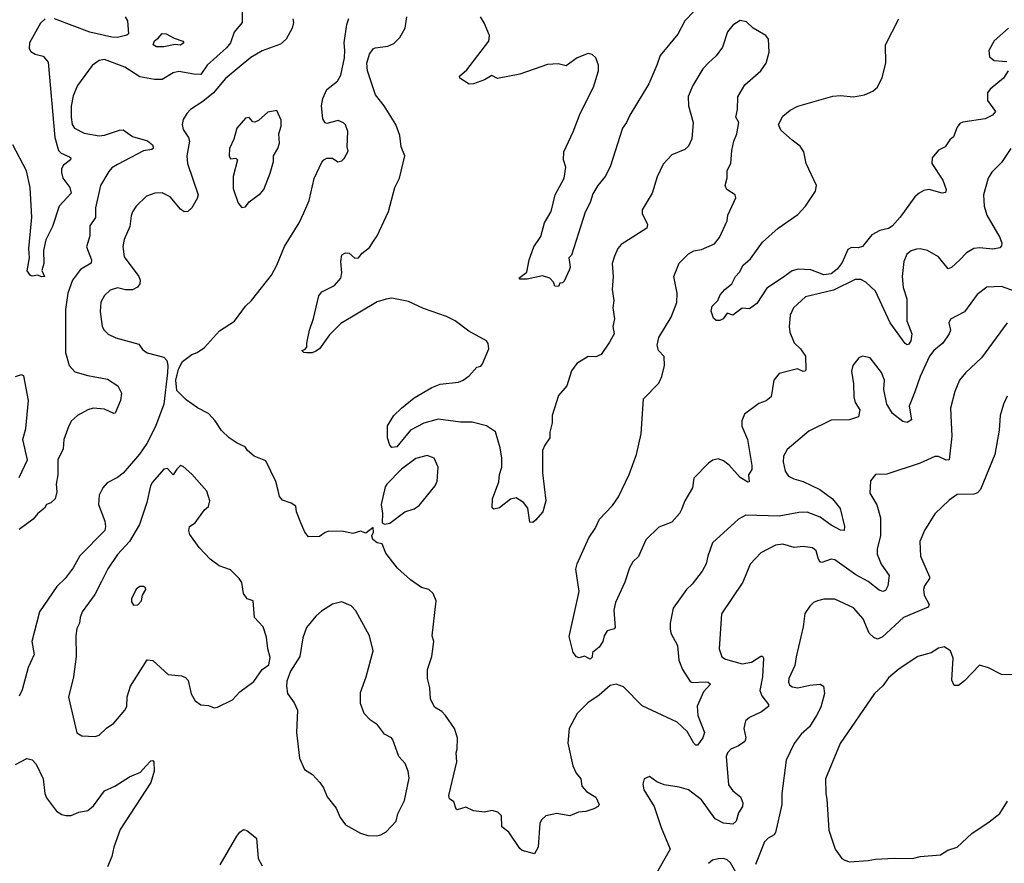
# Model space of a CAD drawing. Extents: x 1954683 to 2060285, y 904798 to 1016299.
# Tile 454 of 472: x 2048437 to 2053750, y 984408 to 988960. Entities that reach past the tile are written whole.
import ezdxf

# ---------------------------------------------------------------- set-up
doc = ezdxf.new("R2010")
doc.units = 0

msp = doc.modelspace()

# ---------------------------------------------------------------- linework, layer by layer
at = {"layer": '0CON10XD'}
for points in [[(2049636.5, 989005), (2049637.1, 988945), (2049595, 988893.8), (2049574.7, 988835), (2049552.3, 988807.7), (2049447.7, 988715), (2049415, 988665.4), (2049376.8, 988666.8), (2049295, 988680.8), (2049265, 988672.9), (2049205, 988638.5), (2049165, 988637.8), (2049085, 988651.9), (2049003.4, 988703.4), (2048895.3, 988745.3), (2048865, 988740), (2048827.2, 988712.8), (2048748.1, 988605), (2048725, 988550), (2048715.3, 988494.7), (2048715.3, 988434.7), (2048720.9, 988395), (2048732.9, 988375), (2048785, 988347.9), (2048865, 988334.6), (2048895, 988337.5), (2048975, 988364.7), (2048995, 988366.2), (2049045, 988330.4), (2049125.9, 988305.9), (2049154, 988285), (2049158, 988275), (2049156.7, 988265), (2049149.4, 988260.6), (2049105, 988251.9), (2048965, 988178.9), (2048935, 988160.6), (2048917.9, 988142.1), (2048873.7, 988066.3), (2048845.4, 987945), (2048846.1, 987893.9), (2048815, 987847.5), (2048815.5, 987795), (2048797.3, 987735), (2048823.8, 987665), (2048822.8, 987647.2), (2048765, 987613.1), (2048721.1, 987555), (2048697.3, 987485), (2048683.3, 987396.7), (2048684.2, 987165), (2048703.8, 987093.8), (2048735, 987060.9), (2048805, 987040), (2048911.3, 987021.3), (2048966.2, 986985), (2048986, 986945), (2048981.4, 986905), (2048952, 986838), (2048945, 986836), (2048895, 986859.5), (2048834.3, 986864.3), (2048804, 986856), (2048748.6, 986825), (2048716.9, 986795), (2048701.7, 986768.3), (2048674.5, 986695), (2048671.1, 986645), (2048643.1, 986585), (2048643.1, 986505), (2048634.4, 986455), (2048637, 986413), (2048628, 986375), (2048605.8, 986354.2), (2048582.5, 986345), (2048570, 986325), (2048534.5, 986295.5), (2048510, 986265), (2048435, 986210)], [(2052074.6, 989005.4), (2052025.7, 988955), (2051987.2, 988882.8), (2051892.3, 988767.7), (2051875.6, 988715), (2051830.9, 988615), (2051729.2, 988445), (2051711.4, 988405), (2051688.9, 988375), (2051623.5, 988166.5), (2051595.9, 988114.1), (2051555.6, 988065), (2051529.3, 988020.7), (2051515, 987973.3), (2051487.9, 987922.1), (2051451.7, 987808.3), (2051415, 987690), (2051400, 987675), (2051407.5, 987625), (2051401.7, 987608.3), (2051375, 987550), (2051365, 987540), (2051351.7, 987538.3), (2051345, 987520), (2051325, 987522.5), (2051317.5, 987545), (2051297.5, 987565), (2051258.3, 987578.3), (2051175, 987560), (2051135, 987560), (2051130, 987565), (2051172.5, 987597.5), (2051186.2, 987665), (2051211.5, 987735), (2051249.1, 987790.9), (2051269.2, 987865), (2051305, 987926), (2051326.9, 988015), (2051375.6, 988105), (2051384, 988165), (2051372, 988205), (2051372.7, 988247.3), (2051423.3, 988355), (2051461.2, 988455), (2051533, 988597), (2051560, 988685), (2051559.1, 988715), (2051545, 988754), (2051525, 988772.9), (2051505, 988777.3), (2051444, 988755), (2051385, 988712), (2051341.7, 988721.7), (2051285, 988718.5), (2051135, 988666.4), (2051015, 988642.5), (2050985, 988660), (2050944.5, 988635.5), (2050885, 988614), (2050863, 988613), (2050812.5, 988645), (2050810, 988655), (2050850.2, 988689.8), (2050968, 988845), (2050972, 988875), (2050943.9, 988943.9), (2050923.3, 988976.7)], [(2048574.7, 988965.3), (2048548.6, 988941.4), (2048490, 988835), (2048487.5, 988805), (2048497.9, 988787.9), (2048520, 988775), (2048563.9, 988763.9), (2048590.6, 988730.6), (2048625.8, 988325), (2048646.2, 988255), (2048661, 988241), (2048705, 988220.6), (2048712.5, 988215), (2048711.4, 988205), (2048673.1, 988175), (2048663.1, 988155), (2048662.2, 988135), (2048670.6, 988105), (2048707.8, 988055), (2048714.3, 988025), (2048650, 987955), (2048614.3, 987845), (2048577.6, 987772.4), (2048565.6, 987715), (2048566.9, 987645), (2048556.7, 987606.7), (2048570, 987575), (2048555, 987573.3), (2048535, 987582.5), (2048505, 987576), (2048495, 987580), (2048477.1, 987605), (2048489.7, 987675), (2048486.9, 987725), (2048501.7, 987895), (2048493.3, 988055), (2048473.3, 988145), (2048400.5, 988285)], [(2049910.8, 988965), (2049914.6, 988944.6), (2049906.7, 988915), (2049875, 988855.3), (2049845, 988828.8), (2049745, 988792.7), (2049685, 988756.5), (2049547.7, 988642.3), (2049483.3, 988565), (2049425, 988518.1), (2049358, 988475), (2049338, 988455), (2049318.9, 988421.1), (2049314.3, 988395), (2049318.7, 988368.7), (2049348.5, 988325), (2049353.8, 988305), (2049338.5, 988225), (2049342.7, 988185), (2049399.1, 988015), (2049395.3, 987994.7), (2049365.6, 987945), (2049345, 987925.7), (2049325, 987924.3), (2049305, 987938.6), (2049248, 988005), (2049205, 988025.7), (2049165.7, 988024.3), (2049121.8, 988008.2), (2049065.8, 987955), (2049045.5, 987924.5), (2049037.6, 987902.4), (2049031.9, 987845), (2049001.1, 987775), (2048992.8, 987737.2), (2049001.4, 987681.4), (2049079.4, 987575), (2049086.9, 987555), (2049085.6, 987535), (2049072.8, 987517.2), (2049045, 987503.1), (2049007.1, 987502.9), (2048965, 987513.1), (2048925, 987501.4), (2048895, 987472), (2048874.6, 987435.4), (2048870.6, 987385), (2048882.5, 987305), (2048892, 987285), (2048915, 987264), (2048955, 987242.9), (2049080, 987210), (2049100, 987180), (2049125, 987162.5), (2049215, 987140), (2049230.8, 987120.8), (2049236.7, 987095), (2049234.5, 987055), (2049214.7, 986885), (2049168.9, 986765), (2049123.6, 986673.6), (2049084.2, 986615.8), (2048995, 986514.3), (2048965, 986489.4), (2048908.3, 986461.7), (2048886.2, 986435), (2048865.9, 986394.1), (2048862, 986345), (2048896.7, 986255), (2048900.6, 986225), (2048895.6, 986205), (2048762.2, 986067.8), (2048725, 986002), (2048682.5, 985945), (2048637.8, 985902.2), (2048544.3, 985765.7), (2048502, 985605), (2048515.8, 985535), (2048482.5, 985465), (2048451.2, 985345), (2048435, 985310)], [(2049005.6, 988975), (2049018, 988955), (2049023.3, 988885), (2049015, 988876.7), (2048965, 988863.8), (2048935, 988865.3), (2048815, 988893.6), (2048625, 988964.6)], [(2049865, 987735.8), (2049945.6, 987865), (2049970.9, 987919.1), (2049998.2, 987985), (2050026.2, 988103.8), (2050067.7, 988192.3), (2050077.5, 988205), (2050095, 988213.3), (2050125, 988212.5), (2050153.6, 988193.6), (2050175, 988198.8), (2050188.3, 988211.7), (2050209.3, 988250.7), (2050203.8, 988275), (2050207, 988357), (2050195, 988392.5), (2050185, 988403.3), (2050155, 988416.7), (2050095, 988400.8), (2050085, 988404), (2050073.3, 988425), (2050064.6, 988495), (2050073.1, 988535), (2050095, 988584.2), (2050151.7, 988628.3), (2050168.9, 988661.1), (2050188.9, 988755), (2050192.2, 988795), (2050187.5, 988835), (2050201.9, 988935), (2050212.6, 988967.4)], [(2051619.5, 987220.5), (2051575, 987153.8), (2051545, 987142), (2051505, 987143.8), (2051443.3, 987105), (2051414.4, 987065), (2051389.2, 986985), (2051345, 986933.3), (2051310.8, 986825), (2051310.8, 986785), (2051297.5, 986735), (2051298, 986705), (2051270, 986665), (2051257.1, 986635), (2051257.8, 986515), (2051275.7, 986365), (2051259.2, 986305), (2051219.7, 986260.3), (2051205, 986246.7), (2051190, 986250), (2051178, 986325), (2051156.2, 986355), (2051115, 986380), (2051085, 986372.5), (2051025, 986326), (2050995, 986320), (2050986.4, 986326.4), (2050988, 986375), (2051022.6, 986467.4), (2051025.8, 986505.8), (2051038.9, 986545), (2051038.5, 986595), (2051029.1, 986650.9), (2051005, 986736.7), (2050955, 986769.2), (2050878.8, 986788.8), (2050815, 986789.5), (2050695, 986804.4), (2050616.8, 986783.2), (2050545, 986746), (2050472, 986655), (2050445, 986652.2), (2050434, 986665), (2050421.2, 986705), (2050420.7, 986769.3), (2050456.2, 986825), (2050496.2, 986865), (2050565, 986920), (2050660, 986975), (2050705, 986994), (2050804, 987004), (2050830, 987015), (2050862.1, 987037.9), (2050903.3, 987085), (2050925, 987091.4), (2050935, 987103.3), (2050968, 987185), (2050963.9, 987213.9), (2050955, 987227.5), (2050860.3, 987280.3), (2050786.2, 987335), (2050739.1, 987359.1), (2050615, 987402.5), (2050535, 987440.4), (2050445, 987456.9), (2050415, 987452.2), (2050365, 987438.2), (2050169.5, 987320.5), (2050109.3, 987260.7), (2050055.4, 987184.6), (2050035, 987171.2), (2050015, 987163.3), (2049985, 987162.5), (2049970, 987165), (2049960, 987175), (2049975, 987180), (2049987, 987193), (2049986.2, 987215), (2050001.2, 987285), (2050022.3, 987347.7), (2050050.3, 987469.7), (2050067.7, 987492.3), (2050135, 987526), (2050169.2, 987565), (2050175.6, 987595), (2050169.4, 987655), (2050175, 987692.5), (2050195, 987703.3), (2050215, 987701.2), (2050245, 987674.4), (2050264.3, 987675.7), (2050285, 987701.2), (2050325, 987731.2), (2050345.5, 987764.5), (2050366.4, 987793.6), (2050426.9, 987925), (2050461.9, 988055), (2050485.6, 988105), (2050514.2, 988225), (2050495.7, 988275), (2050488.1, 988335), (2050465.6, 988395), (2050404.4, 988495), (2050356.9, 988555), (2050313.4, 988685), (2050309.7, 988725), (2050325, 988773.8), (2050345, 988802.5), (2050355, 988808.6), (2050422.7, 988817.3), (2050455, 988831.2), (2050488.8, 988865), (2050516.2, 988915), (2050525.8, 988975)], [(2053784.5, 988265.5), (2053735, 988189.2), (2053682.9, 988137.1), (2053662.9, 988105), (2053636.5, 988015), (2053640.8, 987955), (2053656, 987905), (2053726, 987785), (2053736.2, 987755), (2053735, 987740), (2053725, 987730), (2053688.3, 987721.7), (2053615, 987730), (2053585, 987725.6), (2053545, 987702.9), (2053510, 987665), (2053465, 987622.5), (2053446.1, 987616.1), (2053395, 987680), (2053335, 987714.2), (2053295, 987724.2), (2053275, 987722.5), (2053247.3, 987712.7), (2053224.2, 987695), (2053208.1, 987655), (2053198.9, 987575), (2053204.2, 987515), (2053223.2, 987455), (2053223.8, 987335), (2053250.6, 987265), (2053245, 987227.5), (2053235, 987208.8), (2053225, 987206.2), (2053215, 987213.8), (2053134.4, 987325), (2053055.2, 987495.2), (2053002.2, 987545), (2052975, 987558.8), (2052945, 987558.2), (2052828.5, 987501.5), (2052676.2, 987465), (2052611.9, 987405), (2052593.6, 987366.4), (2052588.1, 987305), (2052593.1, 987275), (2052616.4, 987216.4), (2052650, 987185), (2052677.5, 987145), (2052677.9, 987072.1), (2052675, 987063.8), (2052665, 987062), (2052634.3, 987075.7), (2052535, 987052), (2052505.8, 987015), (2052492, 986925), (2052465.4, 986904.6), (2052425, 986889.4), (2052347.6, 986832.4), (2052333.1, 986795), (2052333, 986767), (2052363.8, 986695), (2052388.1, 986555), (2052387, 986533), (2052370, 986505), (2052372.5, 986467.5), (2052365, 986464.2), (2052325, 986490.5), (2052265, 986556.9), (2052235, 986579.4), (2052205, 986590), (2052177, 986583), (2052153.4, 986566.6), (2052075, 986486.2), (2052066.9, 986435), (2052025.6, 986365), (2052008.1, 986318.1), (2051996.5, 986295), (2051955, 986248.8), (2051885, 986222.9), (2051815.4, 986154.6), (2051775.7, 986064.3), (2051745.7, 986034.3), (2051727.6, 986002.4), (2051702.9, 985925), (2051652.5, 985815), (2051642.5, 985775), (2051650, 985680), (2051645, 985673.3), (2051607, 985663), (2051590, 985635), (2051583.3, 985605), (2051563.3, 985575), (2051527.5, 985545), (2051525, 985520), (2051515, 985510), (2051485, 985526.7), (2051455, 985517.5), (2051441.7, 985521.7), (2051422.5, 985545), (2051401.9, 985631.9), (2051455.5, 985875), (2051438, 985995), (2051444, 986025), (2051507.5, 986165), (2051542.5, 986215), (2051564.6, 986265), (2051635, 986339.6), (2051668.8, 986385), (2051725, 986505.8), (2051765.7, 986614.3), (2051790.4, 986725), (2051802.5, 986915), (2051885, 986998.8), (2051901.9, 987035), (2051915.7, 987095), (2051913.9, 987143.9), (2051883.3, 987175), (2051876.7, 987205), (2051886.2, 987245), (2051951.4, 987355), (2051982.5, 987435), (2051983.9, 987483.9), (2051965.8, 987574.2), (2051995, 987646.7), (2052045, 987696.7), (2052075, 987713.3), (2052115, 987720), (2052185, 987751.2), (2052212, 987785), (2052253.8, 987875), (2052258, 987905), (2052301.7, 987998.3), (2052298, 988015), (2052253.3, 988045), (2052243.8, 988065), (2052253.6, 988106.4), (2052253.9, 988146.1), (2052273.3, 988185), (2052278.8, 988255), (2052290, 988305), (2052306.9, 988345), (2052317.5, 988405), (2052301.2, 988435), (2052310.8, 988475), (2052311.9, 988545), (2052350.3, 988609.7), (2052436, 988685), (2052463.8, 988725), (2052481.2, 988785), (2052476.7, 988855), (2052462.5, 988875), (2052395, 988914), (2052359.3, 988949.3), (2052325, 988955.8), (2052285, 988930.8), (2052255.7, 988895), (2052228.5, 988811.5), (2052195.4, 988764.6), (2052153.1, 988726.9), (2052123.6, 988695), (2052068.6, 988605), (2052044.5, 988545.5), (2052045.7, 988495.7), (2052071.4, 988405), (2052062.7, 988317.3), (2052045, 988277.5), (2052025, 988260), (2051955, 988232), (2051908.8, 988181.2), (2051877, 988113), (2051849.2, 988025), (2051795.8, 987935), (2051796, 987915), (2051823.8, 987855), (2051820, 987835), (2051682.6, 987747.4), (2051664.5, 987725.5), (2051645.8, 987685), (2051634.3, 987645), (2051638.6, 987575), (2051633.1, 987505), (2051642.5, 987445), (2051636.9, 987405), (2051645.5, 987345.5), (2051636.7, 987305), (2051644, 987265), (2051619.5, 987220.5)], [(2053646.7, 988425), (2053525, 988407.1), (2053510.5, 988399.5), (2053495, 988380), (2053475, 988328), (2053455, 988312), (2053430.8, 988275), (2053395, 988255.7), (2053360, 988215), (2053358.6, 988185), (2053417.3, 988095), (2053435.6, 988045), (2053432, 988028), (2053415, 988023.8), (2053345, 988044), (2053315, 988038), (2053290, 988025), (2053266, 988005), (2053187.3, 987895), (2053145, 987846.8), (2053125, 987834.6), (2053077.2, 987822.8), (2053035, 987798.8), (2052984.2, 987735.8), (2052961.2, 987728.8), (2052925, 987731.9), (2052905, 987720), (2052875, 987650), (2052848.5, 987615), (2052815, 987589.5), (2052775, 987583), (2052705, 987610.3), (2052636.5, 987613.5), (2052605.2, 987604.8), (2052553.1, 987566.9), (2052468.9, 987511.1), (2052415, 987428.8), (2052375, 987400), (2052335, 987403.3), (2052285, 987366.7), (2052255, 987377.5), (2052233, 987347), (2052215, 987336.7), (2052195, 987337.5), (2052180.7, 987350.7), (2052167.5, 987387.5), (2052174, 987415), (2052203.3, 987445), (2052216, 987475), (2052242, 987505), (2052280, 987535), (2052298.8, 987575), (2052321.2, 987598.8), (2052340, 987635), (2052379.3, 987670.7), (2052445, 987760), (2052528.6, 987835), (2052635, 987910), (2052676.2, 987955), (2052731.5, 988035), (2052735.7, 988065), (2052680.3, 988185), (2052668.1, 988248.1), (2052648.5, 988278.5), (2052605, 988310), (2052544.4, 988364.4), (2052531.2, 988395), (2052555, 988439.2), (2052595, 988471.9), (2052635, 988494.3), (2052825, 988547.1), (2052865, 988550.8), (2052935, 988544), (2052995, 988554.2), (2053040, 988575), (2053065, 988596.7), (2053090.9, 988649.1), (2053110, 988725), (2053109.4, 988825), (2053180, 988965)], [(2053772, 988915), (2053695, 988845.8), (2053665.6, 988795), (2053669.7, 988759.7), (2053695, 988739.4), (2053764, 988734)], [(2049175, 988813.8), (2049157.5, 988825), (2049163.6, 988846.4), (2049185, 988860), (2049205, 988886.7), (2049227.5, 988885), (2049270, 988860), (2049317.5, 988845), (2049323.3, 988835), (2049305, 988823.3), (2049275, 988826.2), (2049215, 988814.3), (2049175, 988813.8)], [(2053770.8, 988685), (2053745.8, 988645), (2053673.7, 988586.3), (2053659.2, 988565), (2053659.4, 988525), (2053701.2, 988465), (2053686.7, 988445), (2053646.7, 988425)], [(2049635, 987946.7), (2049655, 987951.2), (2049675, 987976.7), (2049736.7, 988023.3), (2049753.8, 988045), (2049787.8, 988132.2), (2049806.9, 988195), (2049805.8, 988225), (2049829.4, 988265), (2049838.6, 988295), (2049835.8, 988345), (2049847.1, 988385), (2049848.3, 988418.3), (2049825, 988470), (2049775, 988460.6), (2049725, 988416.2), (2049705, 988407.5), (2049695, 988410), (2049675, 988433.3), (2049655, 988428.8), (2049608.8, 988375), (2049592.5, 988315), (2049569.2, 988265), (2049568, 988225), (2049575, 988210), (2049603, 988213), (2049612.5, 988205), (2049589.5, 988115), (2049588.9, 988048.9), (2049615, 987970), (2049635, 987946.7)], [(2053805, 987494.7), (2053735, 987520.4), (2053655, 987517.1), (2053603, 987477), (2053535.3, 987384.7), (2053460, 987345), (2053450.6, 987325), (2053460, 987285), (2053451.8, 987265), (2053417.8, 987215), (2053368.5, 987175), (2053346.2, 987145), (2053294.7, 987035), (2053267, 986953), (2053235.5, 986875.5), (2053248.2, 986801.8), (2053225, 986786.4), (2053201.9, 986791.9), (2053146.7, 986835), (2053115.9, 986885.9), (2053100.4, 986965), (2053102.9, 987015), (2053087.4, 987057.4), (2053025, 987136.2), (2052985, 987144), (2052964.5, 987135.5), (2052932.9, 987095), (2052924.3, 987064.3), (2052935.7, 986995), (2052937.5, 986925), (2052945.7, 986895), (2052970, 986855), (2052962.5, 986817.5), (2052915, 986801.5), (2052815, 986799.4), (2052695, 986740), (2052578.3, 986641.7), (2052558.1, 986605), (2052556.7, 986575), (2052567.5, 986525), (2052585, 986498.1), (2052613.3, 986483.3), (2052665, 986468.4), (2052755, 986425.4), (2052821.9, 986375), (2052863.1, 986323.1), (2052887.8, 986225), (2052885.6, 986204.4), (2052865, 986205.8), (2052815, 986233.2), (2052756.3, 986276.3), (2052685, 986303.8), (2052641.8, 986301.8), (2052535, 986280.7), (2052355, 986287.5), (2052314.7, 986265.3), (2052175, 986136.7), (2052149.2, 986065), (2052141.4, 986025), (2052120, 985985), (2052065.8, 985915), (2052034.6, 985885.4), (2051962.5, 985785), (2051945.8, 985705), (2051945.9, 985674.1), (2051950.9, 985650.9), (2051985.7, 985584.3), (2051993.6, 985505), (2052013.6, 985455), (2052055, 985388.8), (2052065, 985384.2), (2052135, 985388.1), (2052152.5, 985385), (2052163.8, 985375), (2052125.9, 985334.1), (2052092.9, 985257.1), (2052096.1, 985205), (2052132, 985115), (2052123.8, 985085), (2052095, 985046.7), (2052085, 985046.2), (2052075, 985056.2), (2052039.3, 985119.3), (2051985, 985170.4), (2051795, 985257.9), (2051695, 985360.5), (2051655, 985375.6), (2051623.1, 985366.9), (2051564.2, 985315.8), (2051503.1, 985275), (2051445, 985216.4), (2051401.5, 985135), (2051394.1, 985055.9), (2051420.8, 984935), (2051438.6, 984895), (2051464.4, 984865), (2051469.5, 984825), (2051495, 984796.7), (2051545, 984765.8), (2051563.8, 984725), (2051557.5, 984715), (2051535, 984702.5), (2051491.7, 984688.3), (2051452.5, 984685), (2051405, 984664), (2051335, 984676.9), (2051275, 984664), (2051254.5, 984645.5), (2051244.3, 984625), (2051234.2, 984495), (2051215, 984460), (2051148.3, 984478.3), (2051135, 984488.8), (2051076.4, 984576.4), (2051038, 984605), (2051037.5, 984665), (2051017.5, 984685), (2050985, 984693.3), (2050945, 984684.2), (2050885, 984692), (2050845, 984712), (2050797, 984697), (2050791.2, 984701.2), (2050779.5, 984739.5), (2050756.4, 984756.4), (2050753.3, 984775), (2050796, 984955), (2050792, 985005), (2050798, 985025), (2050798.8, 985085), (2050782.5, 985135), (2050735, 985206.7), (2050715, 985226.7), (2050675, 985250), (2050654, 985295), (2050649.2, 985355), (2050637.5, 985405), (2050638, 985455), (2050660.8, 985525), (2050671.2, 985605), (2050662.5, 985635), (2050683.8, 985825), (2050668.8, 985865), (2050645, 985886.2), (2050605, 985896.7), (2050545, 985937.5), (2050475, 986000), (2050411.7, 986081.7), (2050393, 986133), (2050365, 986137.5), (2050342.5, 986155), (2050337.5, 986175), (2050346.7, 986195), (2050345, 986220), (2050305, 986190), (2050275, 986200), (2050235, 986188.8), (2050185, 986198.8), (2050105, 986200), (2050085, 986193.3), (2050055, 986171.2), (2049995, 986170), (2049976.2, 986195), (2049953.3, 986245), (2049930, 986305), (2049927.5, 986335), (2049901.7, 986351.7), (2049855, 986367.5), (2049838.3, 986388.3), (2049830.7, 986419.3), (2049818.8, 986468.8), (2049765, 986580), (2049702.5, 986605), (2049666.7, 986635), (2049653.3, 986655), (2049610, 986675), (2049566.7, 986705), (2049525, 986743.3), (2049492, 986795), (2049455.6, 986835.6), (2049395.9, 986865.9), (2049335, 986908.8), (2049285, 986958.8), (2049280, 987015), (2049294.7, 987075.3), (2049315, 987116), (2049365, 987153.8), (2049395, 987164.3), (2049435, 987190.8), (2049515, 987282), (2049596.8, 987333.2), (2049655.5, 987414.5), (2049686.9, 987445), (2049795, 987582.5), (2049824.5, 987635), (2049865, 987735.8)], [(2053765.4, 987324.6), (2053625.7, 987135), (2053540, 987055), (2053508, 987015), (2053482.2, 986955), (2053459.4, 986865), (2053463.3, 986786.7), (2053467.2, 986712.8), (2053452, 986585), (2053435, 986582.9), (2053395, 986603.5), (2053375, 986603.1), (2053295, 986567.8), (2053115, 986507.5), (2053055, 986506), (2053028.3, 986471.7), (2053023.3, 986405), (2053062.5, 986342.5), (2053081.9, 986271.9), (2053081.1, 986175), (2053062.7, 986105), (2053063.4, 986076.6), (2053085, 986022.5), (2053127.9, 985962.1), (2053120.6, 985905), (2053109.1, 985880.9), (2053095, 985874.4), (2053075, 985882.3), (2053015, 985928.6), (2052947.9, 985965), (2052835, 986046.4), (2052815, 986050), (2052765, 986032.2), (2052754.6, 986034.6), (2052744.6, 986054.6), (2052735, 986094), (2052715, 986110), (2052665, 986117.8), (2052615, 986113.1), (2052555, 986130), (2052515, 986124.4), (2052436.6, 986083.4), (2052377.9, 986022.1), (2052338.6, 985925), (2052222.9, 985755), (2052211.9, 985565), (2052225, 985522), (2052245, 985510.6), (2052335.5, 985485.5), (2052385, 985493.1), (2052435, 985525.6), (2052445.4, 985525.4), (2052449.4, 985515), (2052444, 985415), (2052430.7, 985340.7), (2052441.8, 985311.8), (2052476.9, 985265), (2052477.5, 985255), (2052440, 985225), (2052374, 985195), (2052352.8, 985177.2), (2052344.6, 985135.4), (2052354.5, 985085), (2052349.4, 985065), (2052315, 985041.5), (2052274, 985025), (2052255.7, 985005), (2052248.9, 984985), (2052261.3, 984831.3), (2052285, 984798.6), (2052326.6, 984766.6), (2052338.2, 984735), (2052336.9, 984715), (2052315, 984680), (2052303.1, 984635), (2052285, 984619.4), (2052235, 984624.5), (2052188.8, 984648.8), (2052115, 984750), (2052045, 984804), (2051995, 984820), (2051915, 984831.2), (2051875, 984848.8), (2051835, 984876), (2051805.8, 984864.2), (2051799.2, 984835), (2051804, 984805), (2051860.8, 984715), (2051898, 984602), (2051947.1, 984485), (2051865, 984342)], [(2048435, 986490), (2048479.2, 986585), (2048453.3, 986695), (2048470, 986755), (2048483.8, 986905), (2048458.7, 987038.7), (2048445, 987044.3), (2048413.2, 987033.2)], [(2053765, 986928.8), (2053744.5, 986885.5), (2053727.1, 986825), (2053721.4, 986745), (2053698, 986615), (2053621.1, 986425), (2053605, 986407.1), (2053585, 986399.4), (2053495, 986399.2), (2053452.1, 986367.9), (2053375, 986293.3), (2053318.6, 986205), (2053294.4, 986145), (2053297.5, 986065), (2053345.7, 985955), (2053345.6, 985945), (2053318.6, 985905), (2053313.3, 985885), (2053316.5, 985855), (2053343.9, 985805), (2053339.6, 985790.4), (2053205, 985734.5), (2053090.6, 985629.4), (2053065, 985618.2), (2053045, 985626.5), (2053020, 985650), (2052987.3, 985727.3), (2052935, 985787.5), (2052835, 985833.1), (2052775, 985834.2), (2052742.5, 985825), (2052720, 985815), (2052700, 985795), (2052674.1, 985755.9), (2052664.2, 985684.2), (2052626.7, 985523.3), (2052618.6, 985475), (2052586.4, 985405), (2052584.6, 985385), (2052590.8, 985370.8), (2052605, 985360.5), (2052635, 985354.6), (2052699.7, 985370.3), (2052755.5, 985375.5), (2052774.4, 985364.4), (2052778.9, 985325), (2052758.8, 985251.2), (2052736.5, 985205), (2052698.9, 985145), (2052654, 985106), (2052615.8, 985055), (2052573.3, 984965), (2052549.6, 984785), (2052548.9, 984725), (2052515.5, 984575), (2052507.2, 984562.8), (2052475, 984544.3), (2052455.6, 984525), (2052408, 984402)], [(2050405, 986237.5), (2050435, 986243.8), (2050515.9, 986304.1), (2050565, 986321.4), (2050591.7, 986338.3), (2050678.6, 986445), (2050690.3, 986469.7), (2050695.7, 986545), (2050674, 986595), (2050635, 986608.2), (2050575, 986592.7), (2050496.9, 986535), (2050418, 986455), (2050409.5, 986440.5), (2050386.7, 986345), (2050393.8, 986295), (2050392.5, 986245), (2050405, 986237.5)], [(2048845, 985092), (2048865, 985100), (2048905, 985137.5), (2048945, 985164), (2049005, 985234.2), (2049014.5, 985255), (2049016.8, 985306.8), (2049035, 985363.8), (2049125, 985507.1), (2049155, 985501.9), (2049237.8, 985427.8), (2049310.3, 985420.3), (2049331.7, 985411.7), (2049345.4, 985395.4), (2049362.4, 985322.4), (2049384.6, 985284.6), (2049415, 985264.2), (2049455, 985260), (2049487, 985247), (2049505, 985250), (2049585, 985291.2), (2049625, 985334), (2049700.9, 985389.1), (2049745.8, 985454.2), (2049780.9, 985479.1), (2049788.8, 985518.8), (2049775.7, 985565.7), (2049767.9, 985627.9), (2049750, 985685), (2049703.8, 985735), (2049696.7, 985825), (2049665, 985836.2), (2049644.1, 985864.1), (2049636.4, 985923.6), (2049621.2, 985945), (2049575, 985992), (2049513.6, 986013.6), (2049465, 986050), (2049405, 986112.5), (2049355, 986182.5), (2049350, 986205), (2049354, 986225), (2049384.4, 986245.6), (2049433.3, 986315), (2049456.1, 986333.9), (2049462.5, 986365), (2049446.4, 986416.4), (2049365, 986507.5), (2049319.1, 986549.1), (2049305, 986554), (2049285, 986535.8), (2049265, 986503.8), (2049235, 986539.4), (2049215, 986535.6), (2049153.9, 986465), (2049143.3, 986445), (2049123.6, 986355), (2049082.7, 986237.3), (2049029.5, 986145), (2048963.8, 986075), (2048912.8, 985997.2), (2048878.1, 985928.1), (2048841.5, 985858.5), (2048774.4, 985765), (2048762.5, 985735), (2048760, 985705), (2048745.6, 985675), (2048740, 985635), (2048741.5, 985525), (2048726.4, 985415), (2048700.6, 985305), (2048745, 985112.5), (2048773, 985097), (2048845, 985092)], [(2049051.2, 985801.2), (2049075, 985803.3), (2049093.8, 985825), (2049100, 985855), (2049117.1, 985885), (2049115.8, 985895), (2049105, 985902), (2049085, 985901.2), (2049065, 985886.7), (2049040, 985835), (2049039.5, 985819.5), (2049051.2, 985801.2)], [(2050363.9, 984556.1), (2050385, 984561.2), (2050415, 984578.8), (2050468.1, 984635), (2050477.5, 984675), (2050513.3, 984746.7), (2050538.3, 984868.3), (2050533.3, 984905), (2050517.6, 984947.6), (2050482, 984985), (2050450.8, 985075), (2050443.3, 985085), (2050406.2, 985105), (2050366.7, 985155), (2050330, 985180), (2050295, 985217.5), (2050275, 985270), (2050275, 985330), (2050305.8, 985414.2), (2050344.2, 985555), (2050324.2, 985635), (2050251.1, 985771.1), (2050225, 985798), (2050175, 985818.8), (2050125, 985806), (2050065, 985769.2), (2050035, 985742.5), (2049985, 985680), (2049964.3, 985625), (2049949.2, 985525), (2049898, 985445), (2049878.8, 985391.2), (2049875.8, 985365), (2049882.5, 985325), (2049918, 985275), (2049936, 985235), (2049930.8, 985115), (2049946.2, 984975), (2049974.2, 984914.2), (2050017.3, 984887.3), (2050056.7, 984845), (2050076.7, 984815), (2050096.4, 984766.4), (2050143.8, 984705), (2050165.8, 984655.8), (2050195, 984616.2), (2050275, 984571.2), (2050315, 984558.8), (2050363.9, 984556.1)], [(2053807.5, 985425), (2053735, 985428), (2053665, 985462.5), (2053615, 985477.5), (2053535, 985392.5), (2053501.7, 985368.3), (2053478.3, 985368.3), (2053466.4, 985396.4), (2053474, 985515), (2053460, 985555), (2053425, 985576.2), (2053395, 985568.8), (2053355, 985544.2), (2053283.3, 985525), (2053182.1, 985457.9), (2053125, 985410), (2053095, 985366.2), (2053050, 985325), (2052864.4, 985055), (2052785.7, 984865), (2052785.8, 984785.8), (2052792.5, 984755), (2052803, 984587), (2052836.7, 984485), (2052872.5, 984435), (2052890, 984425), (2052915, 984416.7)], [(2048415, 984941.2), (2048475.7, 984974.3), (2048505, 984967.5), (2048525, 984944), (2048563.5, 984865), (2048572.9, 984785), (2048581.7, 984761.7), (2048635, 984688.8), (2048665, 984671.2), (2048686.4, 984666.4), (2048715, 984666.7), (2048756.1, 984683.9), (2048805, 984693.3), (2048835, 984718.8), (2048895, 984800), (2048951.2, 984825), (2049030, 984875), (2049089.1, 984900.9), (2049117.3, 984932.7), (2049145, 984962), (2049155, 984963.3), (2049161.2, 984955), (2049162.2, 984905), (2049144.4, 984845), (2048979.4, 984590.6), (2048944.4, 984495.6), (2048934.6, 984445), (2048911.1, 984388.9)], [(2052915, 984416.7), (2053015, 984423.3), (2053055, 984431.2), (2053155, 984436), (2053255, 984434.3), (2053295.6, 984444.4), (2053405, 984454), (2053445, 984479.1), (2053495, 984495.6), (2053575, 984570), (2053668.7, 984631.3), (2053725, 984676.7), (2053767, 984743)], [(2049519.4, 984400.6), (2049608.8, 984555), (2049624.1, 984575.9), (2049645, 984590), (2049662.5, 984585), (2049714.2, 984544.2), (2049724.4, 984435), (2049745.8, 984395)], [(2052314.6, 984334.6), (2052271.5, 984411.5), (2052255, 984427.5), (2052235, 984434.4), (2052205, 984432.5), (2052175, 984424.4), (2052153.3, 984406.7)]]:
    msp.add_lwpolyline(points, dxfattribs=at)

doc.saveas('drawing.dxf')
